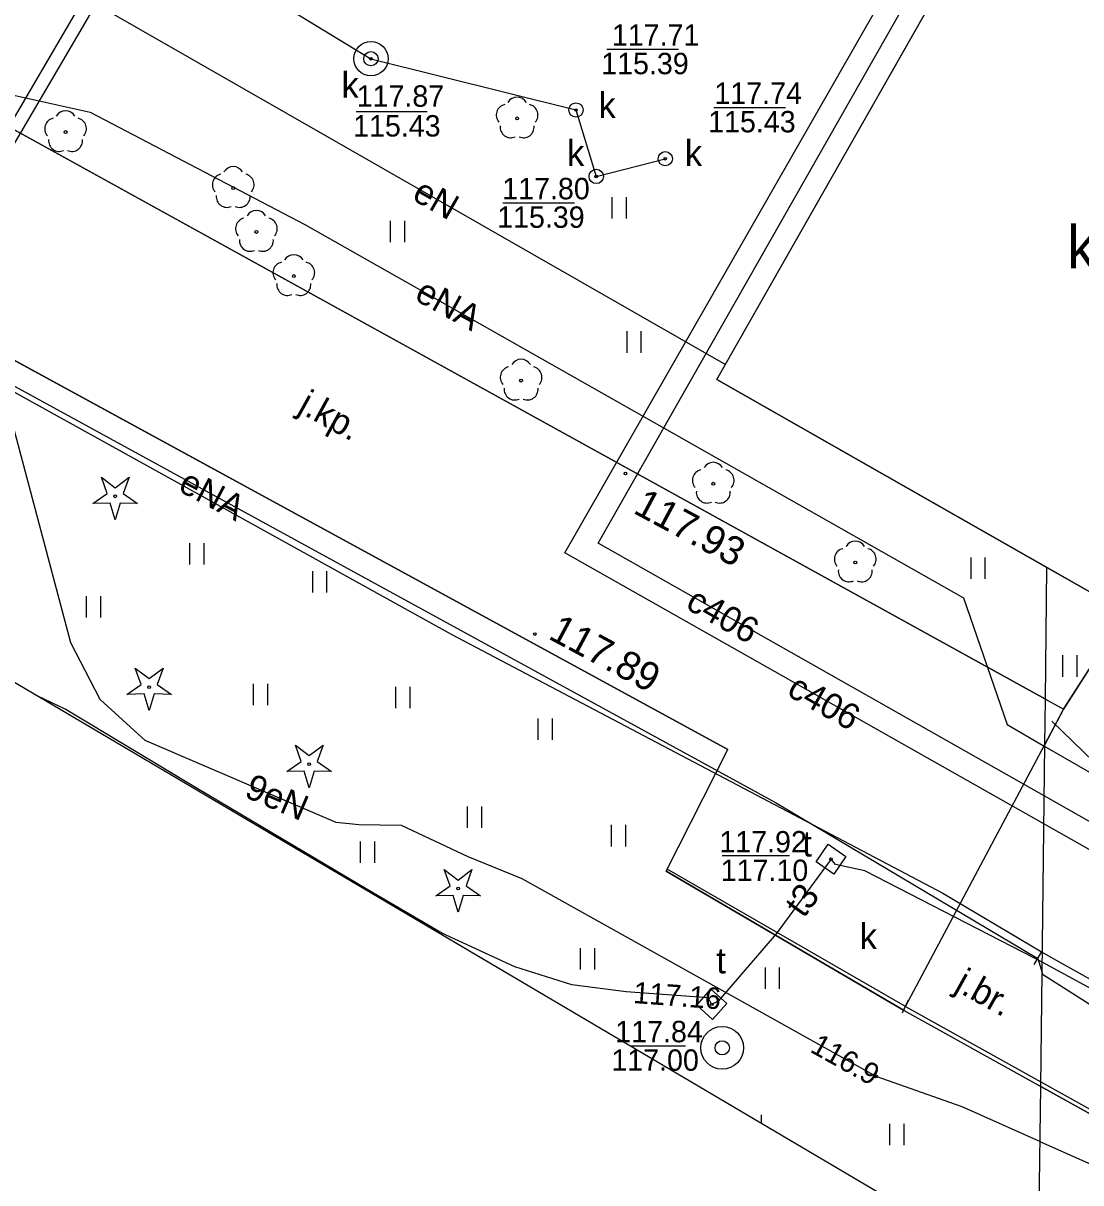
# Model space of a CAD drawing. Extents: x 6434771 to 6436222, y 5663454 to 5664782.
# Drawn here: x 6435240.04 to 6435277.11, y 5663787.21 to 5663827.86 of the extents above; entities that cross this region are included whole.
import ezdxf

# ---------------------------------------------------------------- set-up
doc = ezdxf.new("R2010")
doc.units = 0
for name, color, linetype in [('Warstwa 1', 7, 'Continuous'), ('Warstwa 10', 7, 'Continuous'), ('Warstwa 11', 7, 'Continuous'), ('Warstwa 12', 7, 'Continuous'), ('Warstwa 13', 7, 'Continuous'), ('Warstwa 14', 7, 'Continuous'), ('Warstwa 15', 7, 'Continuous'), ('Warstwa 20', 7, 'Continuous'), ('Warstwa 25', 7, 'Continuous'), ('Warstwa 3', 7, 'Continuous'), ('Warstwa 30', 7, 'Continuous'), ('Warstwa 4', 7, 'Continuous'), ('Warstwa 5', 7, 'Continuous'), ('Warstwa 6', 7, 'Continuous'), ('Warstwa 63', 7, 'Continuous'), ('Warstwa 7', 7, 'Continuous'), ('Warstwa 8', 7, 'Continuous')]:
    doc.layers.add(name, color=color, linetype=linetype)

msp = doc.modelspace()

# ---------------------------------------------------------------- linework, layer by layer
at = {"layer": 'Warstwa 1'}
msp.add_lwpolyline([(6435274.93, 5663833.97), (6435281.29, 5663830.37), (6435286.44, 5663817.01), (6435280.34, 5663806.27), (6435264.36, 5663815.37)], close=True, dxfattribs=at)
at = {"layer": 'Warstwa 10'}
for points in [[(6435242.485, 5663811.025), (6435242.987, 5663811.372), (6435242.785, 5663811.948), (6435243.27, 5663811.578), (6435243.755, 5663811.948), (6435243.553, 5663811.372), (6435244.055, 5663811.025), (6435243.445, 5663811.039), (6435243.27, 5663810.455), (6435243.095, 5663811.039)], [(6435243.675, 5663804.335), (6435244.177, 5663804.682), (6435243.975, 5663805.258), (6435244.46, 5663804.888), (6435244.945, 5663805.258), (6435244.743, 5663804.682), (6435245.245, 5663804.335), (6435244.635, 5663804.349), (6435244.46, 5663803.765), (6435244.285, 5663804.349)], [(6435249.285, 5663801.635), (6435249.787, 5663801.982), (6435249.585, 5663802.558), (6435250.07, 5663802.188), (6435250.555, 5663802.558), (6435250.353, 5663801.982), (6435250.855, 5663801.635), (6435250.245, 5663801.649), (6435250.07, 5663801.065), (6435249.895, 5663801.649)], [(6435254.505, 5663797.275), (6435255.007, 5663797.622), (6435254.805, 5663798.198), (6435255.29, 5663797.828), (6435255.775, 5663798.198), (6435255.573, 5663797.622), (6435256.075, 5663797.275), (6435255.465, 5663797.289), (6435255.29, 5663796.705), (6435255.115, 5663797.289)]]:
    msp.add_lwpolyline(points, close=True, dxfattribs=at)
for points in [[(6435279.528, 5663801.951), (6435277.574, 5663801.975), (6435276.094, 5663803.393)], [(6435270.97, 5663793.4), (6435262.62, 5663798.21)], [(6435270.97, 5663793.4), (6435275.71, 5663790.757)], [(6435275.71, 5663790.757), (6435281.75, 5663787.39), (6435302.25, 5663775.95), (6435321.89, 5663764.99), (6435346.24, 5663751.37), (6435347.29, 5663750.78)]]:
    msp.add_lwpolyline(points, dxfattribs=at)
for centre in [(6435243.27, 5663811.28), (6435244.46, 5663804.59), (6435250.07, 5663801.89), (6435255.29, 5663797.53)]:
    msp.add_circle(centre, 0.05, dxfattribs=at)
at = {"layer": 'Warstwa 11'}
for centre in [(6435257.357, 5663824.524), (6435241.53, 5663824.045), (6435247.407, 5663822.084), (6435248.218, 5663820.544), (6435249.53, 5663818.998), (6435257.496, 5663815.332), (6435264.233, 5663811.72), (6435269.21, 5663808.96)]:
    msp.add_circle(centre, 0.05, dxfattribs=at)
for centre, start, end in [((6435257, 5663824.64), 102.1471, 221.8529), ((6435257.357, 5663824.899), 30.1471, 149.8529), ((6435257.714, 5663824.64), 318.1471, 77.8529), ((6435241.53, 5663824.42), 30.1471, 149.8529), ((6435241.173, 5663824.161), 102.1471, 221.8529), ((6435241.887, 5663824.161), 318.1471, 77.8529), ((6435257.137, 5663824.221), 174.1471, 293.8529), ((6435257.577, 5663824.221), 246.1471, 5.8529), ((6435241.31, 5663823.742), 174.1471, 293.8529), ((6435241.75, 5663823.742), 246.1471, 5.8529), ((6435247.05, 5663822.2), 102.1471, 221.8529), ((6435247.407, 5663822.459), 30.1471, 149.8529), ((6435247.764, 5663822.2), 318.1471, 77.8529), ((6435247.187, 5663821.781), 174.1471, 293.8529), ((6435247.627, 5663821.781), 246.1471, 5.8529), ((6435247.861, 5663820.66), 102.1471, 221.8529), ((6435248.218, 5663820.919), 30.1471, 149.8529), ((6435248.575, 5663820.66), 318.1471, 77.8529), ((6435247.998, 5663820.241), 174.1471, 293.8529), ((6435248.438, 5663820.241), 246.1471, 5.8529), ((6435249.53, 5663819.373), 30.1471, 149.8529), ((6435249.173, 5663819.114), 102.1471, 221.8529), ((6435249.887, 5663819.114), 318.1471, 77.8529), ((6435249.31, 5663818.695), 174.1471, 293.8529), ((6435249.75, 5663818.695), 246.1471, 5.8529), ((6435257.496, 5663815.707), 30.1471, 149.8529), ((6435257.139, 5663815.448), 102.1471, 221.8529), ((6435257.853, 5663815.448), 318.1471, 77.8529), ((6435257.276, 5663815.029), 174.1471, 293.8529), ((6435257.716, 5663815.029), 246.1471, 5.8529), ((6435264.233, 5663812.095), 30.1471, 149.8529), ((6435263.876, 5663811.836), 102.1471, 221.8529), ((6435264.59, 5663811.836), 318.1471, 77.8529), ((6435264.013, 5663811.417), 174.1471, 293.8529), ((6435264.453, 5663811.417), 246.1471, 5.8529), ((6435269.21, 5663809.335), 30.1471, 149.8529), ((6435268.853, 5663809.076), 102.1471, 221.8529), ((6435269.567, 5663809.076), 318.1471, 77.8529), ((6435268.99, 5663808.657), 174.1471, 293.8529), ((6435269.43, 5663808.657), 246.1471, 5.8529)]:
    msp.add_arc(centre, 0.375, start, end, dxfattribs=at)
at = {"layer": 'Warstwa 12'}
for points in [[(6435184.03, 5663843.581), (6435190.174, 5663840.567), (6435202.162, 5663834.491), (6435211.531, 5663828.528), (6435214.055, 5663827.167), (6435216.061, 5663827.703), (6435221.987, 5663824.791), (6435231.114, 5663819.541), (6435236.272, 5663816.848), (6435255.048, 5663806.451), (6435272.28, 5663797.362), (6435275.766, 5663795.299)], [(6435275.831, 5663800.774), (6435260.2, 5663809.64), (6435271.08, 5663828.76), (6435258.13, 5663836.28), (6435254.39, 5663830.21), (6435251.659, 5663831.811), (6435249.655, 5663832.225)], [(6435275.819, 5663799.798), (6435259.03, 5663809.3), (6435269.98, 5663828.41), (6435258.39, 5663835.21), (6435254.77, 5663829.2), (6435251.308, 5663831.191), (6435249.655, 5663832.225)], [(6435242.718, 5663833.874), (6435242.55, 5663833.63), (6435240.7, 5663829.63), (6435264.661, 5663815.899)], [(6435249.655, 5663832.225), (6435248.2, 5663830.82), (6435246.9, 5663828.91), (6435243.31, 5663830.7), (6435231.113, 5663809.847)], [(6435249.655, 5663832.225), (6435248.63, 5663830.58), (6435247.2, 5663828.26), (6435243.47, 5663830.03), (6435231.498, 5663809.62)], [(6435239.556, 5663825.369), (6435242.388, 5663824.745), (6435249.921, 5663820.804), (6435273.006, 5663807.714), (6435274.532, 5663803.275), (6435275.853, 5663802.514)], [(6435275.684, 5663788.665), (6435272.96, 5663789.88), (6435269.94, 5663790.94), (6435257.53, 5663797.87), (6435255.64, 5663798.64), (6435253.3, 5663799.74), (6435251.81, 5663799.76), (6435251.01, 5663799.85), (6435244.32, 5663802.72), (6435242.74, 5663804.15), (6435241.71, 5663806.14), (6435239.67, 5663813.84), (6435238.93, 5663814.6), (6435236.25, 5663816.13), (6435231.99, 5663818.84), (6435232.268, 5663819.857)], [(6435232.268, 5663819.857), (6435232.042, 5663819.34), (6435266.408, 5663800.543)], [(6435275.76, 5663794.943), (6435275.49, 5663795.09), (6435269.54, 5663798.15), (6435268.52, 5663798.37), (6435268.36, 5663798.56), (6435268.22, 5663798.37), (6435266.44, 5663795.94), (6435264.42, 5663793.59), (6435264.18, 5663793.47), (6435264.05, 5663793.7), (6435261.18, 5663793.91), (6435259.28, 5663794.16), (6435257.28, 5663794.78), (6435254.72, 5663795.96), (6435252.12, 5663797.48), (6435246.14, 5663801.04), (6435241.52, 5663803.82), (6435240.533, 5663804.289)], [(6435275.853, 5663802.514), (6435281.286, 5663799.384), (6435285.253, 5663799.936), (6435296.979, 5663793.329)], [(6435294.655, 5663789.682), (6435293.01, 5663791.03), (6435275.831, 5663800.774)], [(6435266.408, 5663800.543), (6435275.61, 5663795.08)], [(6435294.655, 5663789.682), (6435292.6, 5663790.3), (6435275.819, 5663799.798)], [(6435275.61, 5663795.08), (6435275.756, 5663794.578)], [(6435283.21, 5663793.13), (6435280.42, 5663792.41), (6435275.76, 5663794.943)], [(6435275.766, 5663795.299), (6435276.143, 5663795.075), (6435282.531, 5663791.508)], [(6435275.756, 5663794.578), (6435275.77, 5663794.53), (6435281.38, 5663790.96), (6435289.22, 5663786.25), (6435298.87, 5663780.83), (6435298.45, 5663778.4), (6435297.86, 5663777.23)], [(6435275.684, 5663788.665), (6435281.91, 5663785.89), (6435285.67, 5663783.7), (6435287.67, 5663782.76), (6435289.15, 5663782.27), (6435290.21, 5663782.92), (6435294, 5663780.68), (6435294.2, 5663779.69), (6435294.55, 5663779.2), (6435295.51, 5663778.44), (6435295.84, 5663778.27), (6435297.86, 5663777.23)]]:
    msp.add_lwpolyline(points, dxfattribs=at)
at = {"layer": 'Warstwa 14'}
for p, q in [((6435260.502, 5663826.948), (6435263.015, 5663826.948)), ((6435251.714, 5663824.771), (6435254.205, 5663824.771)), ((6435264.25, 5663824.91), (6435266.763, 5663824.91)), ((6435256.855, 5663821.564), (6435259.368, 5663821.564)), ((6435266.901, 5663798.673), (6435264.545, 5663798.673)), ((6435261.333, 5663792.016), (6435263.262, 5663792.016))]:
    msp.add_line(p, q, dxfattribs=at)
for centre in [(6435252.232, 5663826.616), (6435259.42, 5663824.82), (6435262.55, 5663823.11), (6435260.13, 5663822.49), (6435268.36, 5663798.56), (6435264.18, 5663793.47), (6435264.18, 5663793.47), (6435269.94, 5663790.94)]:
    msp.add_circle(centre, 0.045, dxfattribs=at)
at = {"layer": 'Warstwa 15'}
msp.add_circle((6435252.232, 5663826.616), 0.6, dxfattribs=at)
at = {"layer": 'Warstwa 20'}
for p, q in [((6435275.48, 5663794.866), (6435275.74, 5663795.294)), ((6435270.866, 5663793.173), (6435271.074, 5663793.627))]:
    msp.add_line(p, q, dxfattribs=at)
at = {"layer": 'Warstwa 25'}
for centre in [(6435261.152, 5663812.076), (6435257.978, 5663806.449)]:
    msp.add_circle(centre, 0.045, dxfattribs=at)
at = {"layer": 'Warstwa 30'}
for radius in [0.75, 0.25]:
    msp.add_circle((6435264.546, 5663791.945), radius, dxfattribs=at)
at = {"layer": 'Warstwa 4'}
for points in [[(6435267.839, 5663798.462), (6435268.262, 5663799.081), (6435268.881, 5663798.658), (6435268.458, 5663798.039)], [(6435263.651, 5663793.44), (6435264.15, 5663793.999), (6435264.709, 5663793.5), (6435264.21, 5663792.941)]]:
    msp.add_lwpolyline(points, close=True, dxfattribs=at)
for centre in [(6435252.232, 5663826.616), (6435259.42, 5663824.82), (6435262.55, 5663823.11), (6435260.13, 5663822.49)]:
    msp.add_circle(centre, 0.25, dxfattribs=at)
at = {"layer": 'Warstwa 5'}
for p, q in [((6435264.36, 5663815.37), (6435274.93, 5663833.97)), ((6435225.52, 5663831.97), (6435275.873, 5663804.171)), ((6435260.694, 5663821.015), (6435260.694, 5663821.765)), ((6435261.194, 5663821.015), (6435261.194, 5663821.765)), ((6435230.08, 5663821.31), (6435264.74, 5663802.4)), ((6435252.92, 5663820.186), (6435252.92, 5663820.936)), ((6435253.42, 5663820.186), (6435253.42, 5663820.936)), ((6435261.209, 5663816.311), (6435261.209, 5663817.061)), ((6435261.709, 5663816.311), (6435261.709, 5663817.061)), ((6435264.36, 5663815.37), (6435275.929, 5663808.782)), ((6435245.887, 5663808.89), (6435245.887, 5663809.64)), ((6435246.387, 5663808.89), (6435246.387, 5663809.64)), ((6435273.266, 5663808.38), (6435273.266, 5663809.13)), ((6435273.766, 5663808.38), (6435273.766, 5663809.13)), ((6435275.872, 5663804.172), (6435275.929, 5663808.782)), ((6435275.873, 5663804.171), (6435275.929, 5663808.782)), ((6435275.929, 5663808.782), (6435278.684, 5663807.213)), ((6435250.192, 5663807.904), (6435250.192, 5663808.654)), ((6435250.692, 5663807.904), (6435250.692, 5663808.654)), ((6435242.268, 5663807.032), (6435242.268, 5663807.782)), ((6435242.768, 5663807.032), (6435242.768, 5663807.782)), ((6435276.51, 5663803.82), (6435278.684, 5663807.213)), ((6435276.482, 5663804.955), (6435276.482, 5663805.705)), ((6435276.982, 5663804.955), (6435276.982, 5663805.705)), ((6435248.116, 5663803.957), (6435248.116, 5663804.707)), ((6435248.616, 5663803.957), (6435248.616, 5663804.707)), ((6435253.107, 5663803.849), (6435253.107, 5663804.599)), ((6435253.607, 5663803.849), (6435253.607, 5663804.599)), ((6435275.872, 5663804.172), (6435276.51, 5663803.82)), ((6435258.098, 5663802.739), (6435258.098, 5663803.489)), ((6435258.598, 5663802.739), (6435258.598, 5663803.489)), ((6435262.58, 5663798.14), (6435264.74, 5663802.4)), ((6435255.615, 5663799.66), (6435255.615, 5663800.41)), ((6435256.115, 5663799.66), (6435256.115, 5663800.41)), ((6435260.668, 5663799.008), (6435260.668, 5663799.758)), ((6435261.168, 5663799.008), (6435261.168, 5663799.758)), ((6435251.864, 5663798.426), (6435251.864, 5663799.176)), ((6435252.364, 5663798.426), (6435252.364, 5663799.176)), ((6435262.58, 5663798.14), (6435270.9, 5663793.27)), ((6435259.579, 5663794.689), (6435259.579, 5663795.439)), ((6435260.079, 5663794.689), (6435260.079, 5663795.439)), ((6435266.058, 5663794.016), (6435266.058, 5663794.766)), ((6435266.558, 5663794.016), (6435266.558, 5663794.766)), ((6435270.9, 5663793.27), (6435275.708, 5663790.592)), ((6435275.623, 5663783.584), (6435275.708, 5663790.592)), ((6435275.623, 5663783.584), (6435275.708, 5663790.592)), ((6435275.708, 5663790.592), (6435281.67, 5663787.27)), ((6435265.923, 5663789.308), (6435265.923, 5663789.592)), ((6435270.422, 5663788.53), (6435270.422, 5663789.28)), ((6435270.922, 5663788.53), (6435270.922, 5663789.28))]:
    msp.add_line(p, q, dxfattribs=at)
at = {"layer": 'Warstwa 6'}
for points in [[(6435275.872, 5663804.172), (6435225.52, 5663831.97)], [(6435270.9, 5663793.27), (6435262.58, 5663798.14), (6435264.74, 5663802.4), (6435230.08, 5663821.31), (6435229.832, 5663821.405), (6435229.576, 5663821.473), (6435229.314, 5663821.513), (6435229.049, 5663821.526), (6435228.785, 5663821.51), (6435228.523, 5663821.465), (6435228.268, 5663821.394), (6435228.022, 5663821.295), (6435227.787, 5663821.171), (6435227.568, 5663821.023), (6435227.365, 5663820.852), (6435227.182, 5663820.66), (6435227.02, 5663820.45)], [(6435282.65, 5663805.07), (6435278.72, 5663807.27), (6435276.51, 5663803.82)], [(6435275.872, 5663804.172), (6435276.51, 5663803.82), (6435275.853, 5663802.584)], [(6435270.9, 5663793.27), (6435270.97, 5663793.4), (6435275.853, 5663802.584)], [(6435270.9, 5663793.27), (6435275.708, 5663790.592)], [(6435349.46, 5663754.66), (6435347.23, 5663750.67), (6435321.83, 5663764.87), (6435302.12, 5663775.87), (6435281.67, 5663787.27), (6435275.708, 5663790.592)]]:
    msp.add_lwpolyline(points, dxfattribs=at)
for centre in [(6435252.232, 5663826.616), (6435259.42, 5663824.82), (6435262.55, 5663823.11), (6435260.13, 5663822.49), (6435268.36, 5663798.56), (6435264.18, 5663793.47)]:
    msp.add_circle(centre, 0.045, dxfattribs=at)
at = {"layer": 'Warstwa 63'}
msp.add_lwpolyline([(6435677.2, 5663546.629), (6436084.093, 5664236.205), (6435222.122, 5664744.822), (6434815.229, 5664055.245)], close=True, dxfattribs=at)
at = {"layer": 'Warstwa 7'}
msp.add_lwpolyline([(6435238.619, 5663841.321), (6435237.02, 5663837.744), (6435241.261, 5663835.225), (6435245.646, 5663832.816), (6435246.468, 5663830.127), (6435252.232, 5663826.616), (6435259.42, 5663824.82), (6435260.13, 5663822.49), (6435262.55, 5663823.11)], dxfattribs=at)
at = {"layer": 'Warstwa 8'}
for p, q in [((6435225.52, 5663831.97), (6435275.872, 5663804.172)), ((6435230.08, 5663821.31), (6435264.74, 5663802.4)), ((6435276.51, 5663803.82), (6435278.72, 5663807.27)), ((6435275.853, 5663802.584), (6435275.872, 5663804.172)), ((6435275.853, 5663802.584), (6435275.872, 5663804.172)), ((6435275.872, 5663804.172), (6435275.873, 5663804.171)), ((6435275.873, 5663804.171), (6435276.51, 5663803.82)), ((6435275.853, 5663802.584), (6435276.469, 5663803.743)), ((6435275.853, 5663802.584), (6435276.469, 5663803.743)), ((6435276.469, 5663803.743), (6435276.51, 5663803.82)), ((6435276.469, 5663803.743), (6435276.51, 5663803.82)), ((6435262.58, 5663798.14), (6435264.74, 5663802.4)), ((6435270.97, 5663793.4), (6435275.853, 5663802.584)), ((6435270.97, 5663793.4), (6435275.853, 5663802.584)), ((6435275.708, 5663790.592), (6435275.853, 5663802.584)), ((6435275.708, 5663790.592), (6435275.853, 5663802.584)), ((6435262.58, 5663798.14), (6435270.9, 5663793.27)), ((6435270.9, 5663793.27), (6435270.97, 5663793.4)), ((6435270.9, 5663793.27), (6435270.97, 5663793.4)), ((6435270.9, 5663793.27), (6435275.708, 5663790.592)), ((6435275.708, 5663790.592), (6435281.67, 5663787.27))]:
    msp.add_line(p, q, dxfattribs=at)

# ---------------------------------------------------------------- texts
at = {"layer": 'Warstwa 11'}
msp.add_text('k', height=0.9, dxfattribs=at).set_placement((6435269.369, 5663795.405))
at = {"layer": 'Warstwa 13'}
for s, rotation, p in [('eN', 330.1856, (6435253.631, 5663821.701)), ('eNA', 331.1352, (6435253.718, 5663818.182)), ('eNA', 332.0176, (6435245.433, 5663811.491)), ('c406', 330.4362, (6435263.219, 5663807.369)), ('c406', 330.4935, (6435266.767, 5663804.325)), ('9eN', 336.7789, (6435247.754, 5663800.757)), ('t3', 53.7778, (6435267.403, 5663796.462)), ('t3', 53.7778, (6435267.403, 5663796.462)), ('t3', 53.7778, (6435267.403, 5663796.462))]:
    msp.add_text(s, height=0.9, rotation=rotation, dxfattribs=at).set_placement(p)
at = {"layer": 'Warstwa 14'}
for s, p in [('115.39', (6435260.304, 5663826.073)), ('115.43', (6435251.608, 5663823.889)), ('115.43', (6435264.052, 5663824.035)), ('115.39', (6435256.657, 5663820.689)), ('117.10', (6435264.494, 5663797.794)), ('117.00', (6435260.66, 5663791.141))]:
    msp.add_text(s, height=0.75, dxfattribs=at).set_placement(p)
for s, rotation, p in [('117.16', 355.8125, (6435261.413, 5663793.517)), ('116.9', 330.8201, (6435267.587, 5663791.824))]:
    msp.add_text(s, height=0.75, rotation=rotation, dxfattribs=at).set_placement(p)
at = {"layer": 'Warstwa 25'}
for s, p in [('117.93', (6435261.386, 5663810.713)), ('117.89', (6435258.411, 5663806.306))]:
    msp.add_text(s, height=1, rotation=331.7598, dxfattribs=at).set_placement(p)
at = {"layer": 'Warstwa 3'}
msp.add_text('k', height=1.5, dxfattribs=at).set_placement((6435276.637, 5663819.269))
at = {"layer": 'Warstwa 5'}
for s, p in [('k', (6435251.202, 5663825.246)), ('k', (6435260.211, 5663824.541)), ('k', (6435259.108, 5663822.861)), ('k', (6435263.236, 5663822.861)), ('t', (6435267.358, 5663798.65)), ('t', (6435264.336, 5663794.555))]:
    msp.add_text(s, height=0.9, dxfattribs=at).set_placement(p)
at = {"layer": 'Warstwa 6'}
for s, p in [('117.71', (6435260.677, 5663827.073)), ('117.87', (6435251.733, 5663824.933)), ('117.74', (6435264.271, 5663825.035)), ('117.80', (6435256.835, 5663821.689)), ('117.92', (6435264.445, 5663798.794)), ('117.84', (6435260.797, 5663792.141))]:
    msp.add_text(s, height=0.75, dxfattribs=at).set_placement(p)
at = {"layer": 'Warstwa 8'}
for s, rotation, p in [('j.kp.', 331.1009, (6435249.632, 5663814.259)), ('j.br.', 330.8831, (6435272.652, 5663793.987))]:
    msp.add_text(s, height=0.9, rotation=rotation, dxfattribs=at).set_placement(p)

doc.saveas('drawing.dxf')
